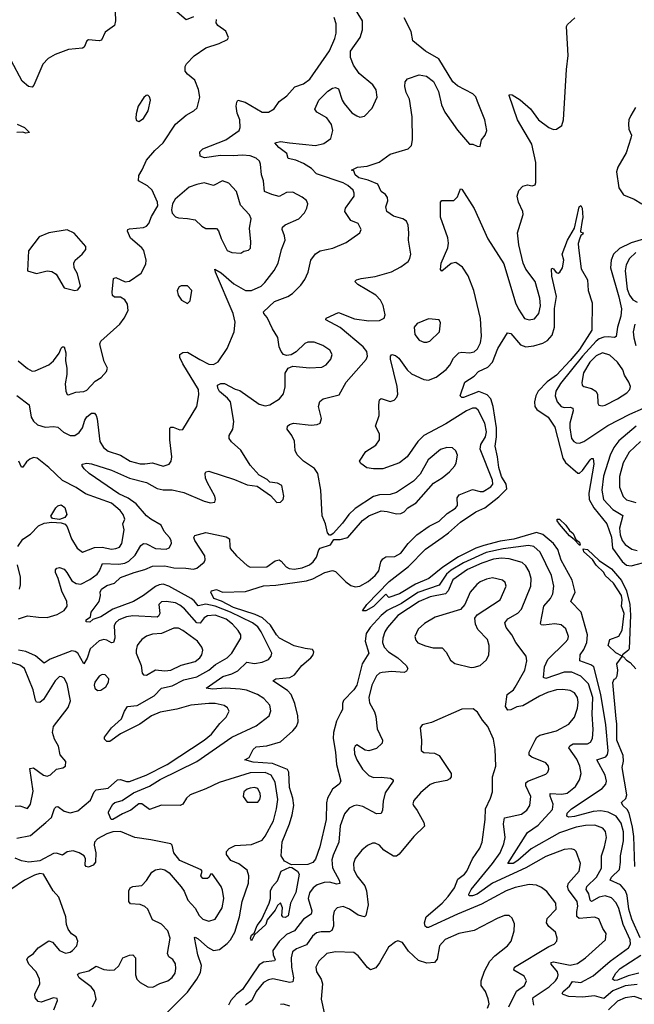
# Model space of a CAD drawing. Extents: x 1550320 to 1685906, y 509093 to 640511.
# Tile 477 of 532: x 1616534 to 1620565, y 615191 to 621653. Entities that reach past the tile are written whole.
import ezdxf

# ---------------------------------------------------------------- set-up
doc = ezdxf.new("R2010")
doc.units = 0

msp = doc.modelspace()

# ---------------------------------------------------------------- linework, layer by layer
at = {"layer": '0CON20XD'}
for points in [[(1617160, 621705), (1617163.3, 621645), (1617155.6, 621615), (1617095, 621570.8), (1617071.4, 621518.6), (1617055.7, 621514.3), (1616985, 621520), (1616975, 621514), (1616957.4, 621472.6), (1616946.7, 621465), (1616855, 621457.5), (1616766.1, 621423.9), (1616721.2, 621398.8), (1616685, 621362), (1616626.2, 621223.8), (1616615, 621210), (1616592.5, 621215), (1616549.4, 621249.4), (1616478.6, 621385)], [(1616658.2, 617731.8), (1616715, 617730), (1616780.6, 617749.4), (1616825, 617774.5), (1616845, 617803.8), (1616843.8, 617835), (1616811.3, 617901.4), (1616786, 617986), (1616767.9, 618025), (1616767.9, 618042.1), (1616776.8, 618053.2), (1616795, 618058.1), (1616825, 618046.1), (1616844, 618025), (1616875, 617970.4), (1616905, 617952.7), (1616935, 617949.1), (1616995, 617978.6), (1617042.5, 618015), (1617058.4, 618035), (1617076.9, 618083.1), (1617185, 618078.8), (1617223.6, 618086.4), (1617249.9, 618100.1), (1617292.1, 618137.9), (1617327.7, 618202.3), (1617345, 618214.6), (1617365, 618213.1), (1617425, 618182.7), (1617495, 618177.5), (1617515, 618186.2), (1617528.6, 618215), (1617527.1, 618235), (1617517.1, 618255), (1617480.6, 618295), (1617461.4, 618335), (1617394.6, 618374.6), (1617366, 618396), (1617296.9, 618475), (1617245, 618512), (1617185, 618541.8), (1616990.6, 618675), (1616957.5, 618705), (1616943.8, 618725), (1616943.8, 618736.2), (1616975, 618742.9), (1617005, 618738.1), (1617135, 618696.5), (1617255, 618643.1), (1617364.8, 618614.8), (1617435, 618576.2), (1617475, 618567.8), (1617535, 618566.9), (1617610.7, 618550.7), (1617745, 618492.5), (1617785, 618481.4), (1617814, 618486), (1617819.2, 618505), (1617814.3, 618525), (1617766.1, 618613.9), (1617753.3, 618645), (1617750.8, 618675), (1617755, 618686.2), (1617775, 618690.8), (1617943.3, 618635), (1618025, 618600.8), (1618090.7, 618590.7), (1618180, 618530), (1618220, 618485), (1618245, 618487.5), (1618262.5, 618505), (1618267.5, 618525), (1618253.3, 618595), (1618225, 618611.2), (1618175, 618617.5), (1618157.5, 618635), (1618104.1, 618664.1), (1618045, 618730), (1617985, 618828), (1617923.1, 618883.1), (1617907.1, 618905), (1617907.5, 618925), (1617931.1, 618965), (1617939.2, 619015), (1617915.7, 619145.7), (1617898, 619168), (1617845, 619212.5), (1617833.1, 619235), (1617832, 619255), (1617852.5, 619265), (1617877.5, 619265), (1617948.3, 619228.3), (1617978.9, 619218.9), (1618105, 619129.4), (1618145, 619119.5), (1618174.6, 619125.4), (1618238, 619165), (1618263.4, 619196.6), (1618274.3, 619244.3), (1618274.2, 619334.2), (1618295, 619366.7), (1618325, 619378.8), (1618435, 619368.9), (1618515, 619371.8), (1618545, 619387.8), (1618575.5, 619425), (1618583.3, 619455), (1618568.1, 619485), (1618522, 619515), (1618465, 619536.5), (1618425, 619535.7), (1618405, 619527.5), (1618346.8, 619473.2), (1618315, 619453.8), (1618285, 619450), (1618265, 619456.7), (1618248.8, 619475), (1618236.2, 619505), (1618226.8, 619566.8), (1618191.9, 619625), (1618158.2, 619698.2), (1618134.4, 619725), (1618133.1, 619735), (1618205, 619803.8), (1618293.3, 619836.7), (1618323.3, 619856.7), (1618378.9, 619911.1), (1618405, 619948), (1618426.5, 619995), (1618444.3, 620075), (1618474.5, 620115.5), (1618505, 620135.8), (1618587.2, 620152.8), (1618675, 620190.6), (1618765, 620254), (1618774.2, 620275), (1618755, 620314.3), (1618706.9, 620335), (1618667.5, 620395), (1618670, 620415), (1618727.5, 620495), (1618728.9, 620515), (1618720.5, 620535), (1618686.7, 620565), (1618655, 620581.3), (1618480.4, 620640.4), (1618447.3, 620677.3), (1618395, 620708.8), (1618345, 620730), (1618295, 620741.2), (1618285.7, 620775), (1618234.3, 620815), (1618206.7, 620845), (1618245.4, 620854.6), (1618304.2, 620844.3), (1618475, 620827.3), (1618529.3, 620840.7), (1618575, 620874.2), (1618588.2, 620925), (1618580, 620965), (1618548.6, 621008.6), (1618483.8, 621045), (1618470.8, 621065), (1618495, 621125.7), (1618555.5, 621184.5), (1618585, 621204), (1618605, 621208.8), (1618625, 621200), (1618650, 621125), (1618663.3, 621103.3), (1618712.4, 621042.4), (1618745, 621021.2), (1618765, 621013.3), (1618795, 621020), (1618845, 621072.5), (1618879.4, 621145), (1618873, 621193), (1618850, 621225), (1618760.9, 621300.9), (1618723.8, 621353.8), (1618703.8, 621405), (1618704.7, 621445.3), (1618768.1, 621535), (1618782.7, 621587.3), (1618781.5, 621645), (1618725, 621738)], [(1617675, 621670.8), (1617625, 621652), (1617551.4, 621715)], [(1616515, 619185.6), (1616596.2, 619125), (1616608.2, 619045), (1616625, 619018.1), (1616650.6, 618995), (1616702, 618978), (1616755, 618983.6), (1616785, 618979.4), (1616820.8, 618945), (1616865, 618924.6), (1616896, 618924), (1616925, 618943.3), (1616945, 618974), (1616961.8, 619025), (1616975, 619045.7), (1617005, 619070.6), (1617025, 619070), (1617036.2, 619056.2), (1617042.7, 619032.7), (1617060.4, 618885), (1617084.4, 618845), (1617115, 618822.1), (1617195, 618794.6), (1617258, 618755), (1617325, 618737.9), (1617355, 618738.8), (1617405, 618743.8), (1617475, 618722.9), (1617514.4, 618735.6), (1617527.1, 618755), (1617531.5, 618785), (1617518.2, 618895), (1617518.3, 618971.7), (1617525, 618978.8), (1617539.5, 618979.5), (1617585, 618962), (1617605, 618962.5), (1617695.8, 619114.2), (1617708.9, 619191.1), (1617706, 619225), (1617604.1, 619395), (1617583.8, 619435), (1617583.5, 619455), (1617605, 619469.6), (1617635, 619471.2), (1617715, 619422), (1617775, 619393.3), (1617805, 619390.6), (1617835, 619406.9), (1617895.7, 619495), (1617940.5, 619605), (1617948.3, 619668.3), (1617934.1, 619724.1), (1617817.5, 619995), (1617813.9, 620016.1), (1617855, 619991.1), (1617938.9, 619918.9), (1618015, 619875.3), (1618055, 619875.3), (1618117.8, 619905), (1618142.6, 619927.4), (1618203.5, 620006.5), (1618229.6, 620055), (1618250.4, 620145), (1618274.5, 620205), (1618271.1, 620235), (1618255.4, 620275), (1618258, 620292), (1618275, 620306.1), (1618365, 620347.1), (1618401.5, 620385), (1618417.3, 620415), (1618423.3, 620445), (1618415.4, 620465.4), (1618387.3, 620487.3), (1618325, 620520), (1618285, 620517.8), (1618235, 620492.5), (1618186.8, 620506.8), (1618140, 620525), (1618132.9, 620595), (1618119.1, 620635), (1618112.9, 620705), (1618105.8, 620725), (1618084, 620745), (1618045, 620760), (1617995, 620764.3), (1617935, 620759), (1617852, 620762), (1617746, 620746), (1617717.6, 620757.6), (1617714.5, 620785), (1617734.2, 620805.8), (1617885.2, 620864.8), (1617973.1, 620925), (1617980.9, 620945), (1617978.4, 620995), (1617959.6, 621039.6), (1617954.7, 621085.3), (1617957.4, 621112.6), (1617965, 621124), (1618012.7, 621112.7), (1618125, 621046.9), (1618165, 621045.8), (1618202.6, 621067.4), (1618235.6, 621115), (1618285.8, 621154.2), (1618338, 621212), (1618395, 621231.1), (1618437.9, 621262.1), (1618565, 621449.4), (1618600.3, 621529.7), (1618609.7, 621565), (1618610.8, 621625), (1618597.6, 621667.6)], [(1616524.4, 619415), (1616585, 619363.1), (1616615, 619346.9), (1616635, 619348.6), (1616725, 619388.1), (1616755, 619413.3), (1616791.8, 619465), (1616805, 619497.5), (1616815, 619506.7), (1616825.8, 619505), (1616836, 619466), (1616833.9, 619415), (1616842.1, 619365), (1616842.5, 619325), (1616832.6, 619262.6), (1616836.2, 619215), (1616845, 619193.8), (1616855, 619191.2), (1616901.8, 619208.2), (1616955, 619212.9), (1616975, 619221.5), (1617029.8, 619280.2), (1617069.2, 619305), (1617103.8, 619345), (1617110, 619365), (1617088.7, 619408.7), (1617064.5, 619504.5), (1617060.6, 619525), (1617066.4, 619543.6), (1617190, 619655), (1617220, 619695), (1617244.6, 619745.4), (1617241.5, 619785), (1617223.3, 619815), (1617195, 619830.9), (1617155, 619831.9), (1617143.3, 619843.3), (1617140.5, 619865), (1617150, 619955), (1617165, 619960), (1617225, 619933.1), (1617255, 619937.5), (1617331.4, 619988.6), (1617361.7, 620048.3), (1617363.3, 620075), (1617347.8, 620137.8), (1617335, 620156.5), (1617259.8, 620219.8), (1617241.4, 620265), (1617244, 620275), (1617255, 620280.8), (1617345, 620288.9), (1617365, 620297.1), (1617380.6, 620315), (1617398.6, 620361.4), (1617439.3, 620430.7), (1617438.8, 620455), (1617402.5, 620535), (1617371.7, 620561.7), (1617312.5, 620595), (1617315, 620630), (1617337, 620667), (1617365, 620730), (1617420, 620795), (1617474.4, 620845), (1617555, 620967.5), (1617625, 621026), (1617676.7, 621055), (1617698.8, 621075), (1617715.8, 621145), (1617706.9, 621195), (1617681.9, 621255), (1617634.2, 621295), (1617620, 621315), (1617618.6, 621345), (1617627.4, 621362.6), (1617678.8, 621415), (1617755, 621467.5), (1617843, 621497), (1617896.1, 621523.9), (1617903.3, 621535), (1617887, 621577), (1617834, 621615), (1617822.1, 621632.1), (1617825.6, 621655)], [(1617497.2, 615132.8), (1617635, 615271.6), (1617696.5, 615355), (1617720.8, 615399.2), (1617725.9, 615445), (1617703.2, 615515), (1617681.5, 615628.5), (1617685, 615632), (1617705, 615621.8), (1617765, 615565.7), (1617805, 615545.3), (1617845, 615550.9), (1617895, 615589.3), (1617916.8, 615615), (1617944.7, 615665), (1617975.8, 615765), (1617992.7, 615865), (1618035.5, 615985.5), (1618037.8, 616035), (1618025, 616072), (1617972.4, 616112.4), (1617919.2, 616135), (1617889.4, 616175), (1617889.4, 616195), (1617907.1, 616212.9), (1617946.9, 616233.1), (1618055, 616240.9), (1618125, 616269.4), (1618145, 616294.2), (1618199.7, 616395), (1618219.2, 616475), (1618226.8, 616535), (1618209.5, 616649.5), (1618182.7, 616695), (1618143, 616713), (1618045, 616710.6), (1617842.6, 616647.4), (1617755, 616604.8), (1617653.1, 616565), (1617627.5, 616545), (1617603.1, 616505), (1617585.8, 616495), (1617465, 616497.6), (1617385, 616470.5), (1617335.8, 616505.8), (1617315, 616506.9), (1617263.6, 616465), (1617208.4, 616441.6), (1617145, 616402.9), (1617133.8, 616405), (1617116, 616445), (1617116, 616455), (1617145, 616504), (1617158.8, 616515), (1617205, 616528.6), (1617280.3, 616579.7), (1617385, 616623.7), (1617455, 616667.5), (1617695, 616784.8), (1617925, 616944.1), (1618085, 617019.5), (1618171.2, 617085), (1618182.3, 617117.7), (1618174.5, 617154.5), (1618135, 617197.1), (1618094.7, 617224.7), (1618022, 617252), (1617980.3, 617260.3), (1617885, 617265.6), (1617798.3, 617258.3), (1617756.2, 617265), (1617866.6, 617343.4), (1617925, 617360.5), (1617965, 617379.8), (1618023.2, 617436.8), (1618075, 617427.7), (1618125, 617436.4), (1618167, 617453), (1618184.3, 617475), (1618188.6, 617495), (1618117.9, 617635), (1618095, 617667.6), (1618060, 617695), (1617916.6, 617765), (1617816.9, 617803.1), (1617755, 617816.4), (1617705, 617806.7), (1617679.2, 617839.2), (1617658, 617855), (1617512.7, 617935), (1617475, 617947.8), (1617449.4, 617945), (1617425, 617933.6), (1617345, 617874), (1617280, 617835), (1617145.5, 617784.5), (1617065, 617734.1), (1617014.2, 617715.8), (1616995, 617699.4), (1616970.6, 617700.6), (1616970, 617715), (1616997.5, 617735), (1617002.5, 617765), (1617055, 617833.8), (1617063.8, 617873.8), (1617062, 617895), (1617070, 617915), (1617105, 617938.9), (1617155, 617954.4), (1617195, 617992.3), (1617285, 618025.8), (1617355, 618043.8), (1617405, 618065.7), (1617485, 618069.5), (1617545, 618055.6), (1617624.3, 618054.3), (1617675, 618046.7), (1617696.4, 618053.6), (1617745, 618093.1), (1617751.5, 618108.5), (1617748.2, 618135), (1617683.2, 618235), (1617675.5, 618255), (1617682.6, 618267.4), (1617755, 618286.8), (1617889.2, 618259.2), (1617910.6, 618245), (1617912.1, 618197.9), (1617915, 618182), (1617955, 618134.4), (1618025, 618070), (1618045, 618060), (1618155, 618062.7), (1618209.1, 618100.9), (1618235, 618107.1), (1618249.6, 618099.6), (1618282.4, 618062.4), (1618301.7, 618051.8), (1618335, 618047.2), (1618386, 618055), (1618434.3, 618075), (1618460, 618095), (1618480.9, 618125), (1618495, 618173.8), (1618504.3, 618185), (1618573.1, 618206.9), (1618595, 618242.5), (1618635, 618240.6), (1618686.2, 618253.8), (1618783.4, 618366.6), (1618825, 618397.5), (1618905, 618429.2), (1618944.1, 618425.9), (1619005, 618410), (1619035, 618412.5), (1619055, 618424), (1619080.9, 618449.1), (1619135, 618482), (1619248.2, 618611.8), (1619305, 618645.6), (1619354, 618686), (1619388.1, 618725), (1619397.8, 618745), (1619405.5, 618795), (1619394.5, 618824.5), (1619373.2, 618843.2), (1619335, 618845.6), (1619295, 618832.9), (1619212.9, 618765), (1619160, 618670), (1619116.4, 618623.6), (1619005, 618549.2), (1618965, 618535.8), (1618895, 618535.7), (1618855, 618524.2), (1618735, 618444.2), (1618692.5, 618405), (1618651.3, 618348.7), (1618589.3, 618280.7), (1618575, 618270), (1618565, 618270), (1618552.5, 618285), (1618540, 618345), (1618517.9, 618397.9), (1618508.6, 618565), (1618488.9, 618675), (1618467.7, 618707.7), (1618395, 618755.6), (1618355, 618798), (1618341.1, 618825), (1618337.4, 618887.4), (1618318.6, 618925), (1618288.8, 618965), (1618290, 618985), (1618303, 618997), (1618330, 619005), (1618445, 618991.4), (1618484.1, 618995.9), (1618504.6, 619005.4), (1618514.5, 619035), (1618494.4, 619115), (1618502.4, 619147.6), (1618525.6, 619164.4), (1618629.4, 619190.6), (1618675.7, 619275), (1618806.4, 619423.6), (1618815.7, 619445), (1618811.4, 619475), (1618786.9, 619505), (1618635, 619632.9), (1618542.1, 619682.1), (1618543.3, 619695), (1618625, 619731.2), (1618729.4, 619689.4), (1618823, 619677), (1618895, 619679.6), (1618925, 619694.2), (1618932.2, 619715), (1618917.4, 619777.4), (1618901.5, 619811.5), (1618869.4, 619845), (1618751.2, 619915), (1618733.3, 619935), (1618742.5, 619945), (1618774.5, 619955.5), (1618865, 619968.5), (1618971.7, 619998.3), (1619035, 620030.6), (1619081.2, 620065), (1619093.8, 620085), (1619098.8, 620115), (1619084, 620205), (1619087.1, 620255), (1619082, 620305), (1619070.5, 620330.5), (1619047.5, 620345), (1618985, 620362.9), (1618943.2, 620393.2), (1618936, 620425), (1618948.6, 620465), (1618945.6, 620485), (1618932.9, 620505), (1618906, 620526), (1618882.9, 620572.9), (1618818.8, 620598.8), (1618757.8, 620615), (1618733.6, 620635), (1618725, 620660), (1618710, 620665), (1618750, 620685), (1618812.7, 620692.7), (1618892.9, 620717.1), (1618965, 620770.5), (1619082.5, 620805), (1619105, 620827.5), (1619111.4, 620865), (1619108.8, 621015), (1619091.5, 621131.5), (1619069.2, 621175), (1619059.2, 621215), (1619062.9, 621245), (1619078.8, 621265), (1619155, 621291.4), (1619201.7, 621281.7), (1619247.8, 621247.8), (1619282.1, 621182.1), (1619300.8, 621095), (1619322, 621045), (1619405, 620928.8), (1619485, 620836.7), (1619506.7, 620836.7), (1619535, 620822.5), (1619555, 620820), (1619562.5, 620865), (1619586.2, 620895), (1619598.8, 620925), (1619585.7, 620995.7), (1619536.8, 621116.8), (1619525, 621146.7), (1619505.6, 621165.6), (1619405, 621218.6), (1619374.5, 621244.5), (1619283.8, 621395), (1619195, 621446), (1619113.3, 621515), (1619102, 621575), (1619056.2, 621665)], [(1618326.2, 616543.8), (1618303.1, 616615), (1618300, 616715), (1618291.2, 616731.2), (1618192.1, 616772.1), (1618065, 616780.5), (1618010, 616795), (1618039.5, 616810.5), (1618065, 616862.5), (1618085, 616880), (1618155, 616888.2), (1618245, 616914.1), (1618325.2, 616984.8), (1618350, 617015), (1618359.8, 617045), (1618357.8, 617085), (1618338.8, 617165), (1618314.4, 617224.4), (1618290.6, 617250.6), (1618193.3, 617315), (1618213.5, 617326.5), (1618305, 617335.3), (1618336.7, 617353.3), (1618384.8, 617415.2), (1618444.5, 617465), (1618458.8, 617485), (1618463.3, 617505), (1618455, 617520), (1618405.8, 617525.8), (1618335, 617543.2), (1618237.9, 617595), (1618219.2, 617615), (1618179.6, 617679.6), (1618127.6, 617727.6), (1618079.5, 617749.5), (1617936.1, 617795), (1617856.7, 617836.7), (1617806.5, 617855), (1617787.5, 617895), (1617792.5, 617905), (1617825, 617914.3), (1617865, 617896.2), (1618015, 617900), (1618132.7, 617937.3), (1618215, 617942.1), (1618415, 617969.4), (1618456.3, 617983.7), (1618535, 618024.8), (1618585, 618039.1), (1618605, 618031.1), (1618674.1, 617964.1), (1618705, 617940.4), (1618735, 617930), (1618765, 617935.9), (1618819.1, 617965), (1618866.2, 618005), (1618888.9, 618035), (1618902.9, 618095), (1618915, 618115.4), (1618935, 618128.5), (1618995, 618130), (1619035, 618152.5), (1619081.1, 618215), (1619138.9, 618271.1), (1619220.9, 618329.1), (1619285, 618361.8), (1619338.3, 618411.8), (1619393, 618447), (1619405.6, 618465), (1619404.4, 618515), (1619417.5, 618535), (1619505, 618568.9), (1619555, 618555.7), (1619575, 618556.7), (1619625, 618587.3), (1619637.2, 618605), (1619635, 618632), (1619554.6, 618835), (1619558.9, 618865), (1619588.6, 618915), (1619595, 618947.5), (1619585, 619005.7), (1619541.2, 619091.2), (1619525, 619103.3), (1619505, 619103.5), (1619465, 619086.2), (1619329.6, 619000.4), (1619185, 618924.7), (1619145, 618885.4), (1619075, 618783.8), (1619025, 618745.4), (1618915, 618705.5), (1618855, 618704.4), (1618811.9, 618711.9), (1618770.5, 618740.5), (1618763.9, 618756.1), (1618805, 618818), (1618869.4, 618860.6), (1618894.4, 618895), (1618894.5, 618934.5), (1618868.1, 618985), (1618892.2, 619055), (1618890, 619125), (1618895, 619157.5), (1618905, 619166), (1618965, 619147.1), (1618991.2, 619155), (1619008.1, 619175), (1619014.4, 619195.6), (1619010.8, 619245), (1618966.2, 619425), (1618965.8, 619445), (1618974.3, 619455.7), (1618998.3, 619448.3), (1619020.7, 619430.7), (1619075.8, 619355.8), (1619105, 619328.8), (1619185, 619290.8), (1619215, 619287.5), (1619265, 619306.2), (1619332.4, 619357.6), (1619355.5, 619385), (1619379.4, 619430.6), (1619415, 619467.5), (1619435, 619471.1), (1619485, 619465.6), (1619515, 619473.5), (1619536.9, 619493.1), (1619556.7, 619533.3), (1619562.7, 619575), (1619557.4, 619692.6), (1619512.7, 619875), (1619475, 619972.5), (1619438.3, 620028.3), (1619395, 620059.4), (1619365, 620053.1), (1619303.3, 620003.3), (1619293.8, 620013.8), (1619299.4, 620055), (1619341.8, 620155), (1619347.3, 620187.3), (1619341.8, 620221.8), (1619294.1, 620355.9), (1619293.6, 620456.4), (1619304, 620466), (1619382.7, 620467.3), (1619405, 620490), (1619425, 620542.5), (1619435, 620540), (1619515, 620414.3), (1619604.6, 620215), (1619710.7, 620050.7), (1619786.4, 619795), (1619805, 619754.2), (1619845, 619692.9), (1619875, 619682.5), (1619910.5, 619689.5), (1619938.6, 619725), (1619949.6, 619775), (1619945.9, 619825), (1619916.2, 619935), (1619854.7, 620014.7), (1619835.4, 620055), (1619807.8, 620175), (1619798.2, 620255), (1619836.9, 620375), (1619834.2, 620395), (1619805.5, 620455.5), (1619798.1, 620495), (1619807.9, 620532.1), (1619835, 620560.8), (1619865, 620570), (1619895, 620562.5), (1619915, 620568.8), (1619920.6, 620585), (1619920.5, 620715), (1619893.8, 620835), (1619800, 620995), (1619744.2, 621155), (1619747.5, 621162.5), (1619765, 621160), (1619817.3, 621127.3), (1619885, 621068.1), (1619936.7, 620996.7), (1620005, 620944.4), (1620035, 620932.9), (1620055, 620934.2), (1620090.9, 620959.1), (1620100, 620995), (1620120, 621325), (1620131.7, 621418.3), (1620121.7, 621608.3), (1620128.3, 621621.7), (1620176, 621665)], [(1617315, 620984.2), (1617345, 621004), (1617375.8, 621055), (1617392, 621125), (1617385.9, 621145.9), (1617375, 621156.7), (1617362.5, 621155), (1617347.3, 621142.7), (1617311.9, 621085), (1617296.9, 621035), (1617295.8, 621005.8), (1617300.8, 620990.8), (1617315, 620984.2)], [(1620573.7, 621076.3), (1620542.3, 621025), (1620529.6, 620995), (1620526.3, 620966.3), (1620530, 620935), (1620546, 620895), (1620543.5, 620875), (1620511.3, 620778.7), (1620458.2, 620685), (1620448.1, 620655), (1620465, 620550), (1620494, 620504), (1620565, 620474.5), (1620615, 620443.8)], [(1616517.5, 620967.5), (1616566.2, 620945), (1616598.3, 620911.7), (1616575, 620907.5), (1616554, 620914), (1616515, 620911.9)], [(1617985, 620121.2), (1618005, 620133.3), (1618035, 620140), (1618047.5, 620152.5), (1618050, 620195), (1618041.9, 620285), (1618052.2, 620345), (1618041.4, 620371.4), (1617982.5, 620435), (1617955.7, 620525), (1617905, 620579.2), (1617865, 620596), (1617805, 620565.8), (1617745, 620581.9), (1617695, 620571.9), (1617645, 620554), (1617553.3, 620475), (1617536.1, 620443.9), (1617530, 620405), (1617535, 620382.5), (1617555, 620360), (1617575, 620352), (1617635, 620349.2), (1617685, 620338.6), (1617727.6, 620297.6), (1617755, 620282.2), (1617825, 620281.9), (1617838.2, 620268.2), (1617855, 620216), (1617895, 620138.6), (1617925, 620124.5), (1617985, 620121.2)], [(1620605, 615628), (1620549.1, 615749.1), (1620530.4, 615815), (1620517.9, 615905), (1620506.7, 615935), (1620475, 615975.3), (1620407.8, 616005), (1620415.9, 616025), (1620467.8, 616075), (1620474.2, 616125), (1620474.7, 616165), (1620494.2, 616265), (1620495, 616322.5), (1620479.8, 616379.8), (1620447.2, 616425), (1620395, 616451.2), (1620345, 616461.2), (1620295, 616455.5), (1620172.9, 616422.9), (1620135, 616419.4), (1620122, 616425), (1620126, 616445), (1620152.5, 616475), (1620353.7, 616606.3), (1620378.2, 616635), (1620382.1, 616655), (1620374.6, 616695), (1620318.9, 616795), (1620377.8, 616815), (1620389.6, 616830.4), (1620394.2, 616855), (1620378.4, 617025), (1620345.9, 617225), (1620300.5, 617405), (1620279.5, 617419.5), (1620207.1, 617445), (1620209.5, 617485), (1620235, 617520), (1620254.3, 617565), (1620257.4, 617615), (1620216.8, 617765), (1620148.1, 617835), (1620178.5, 617895), (1620158.4, 617975), (1620086.1, 618105), (1620062.8, 618175), (1620035.1, 618215.1), (1619965, 618274.5), (1619923.5, 618286.5), (1619775, 618243.6), (1619685, 618231.4), (1619578.9, 618201.1), (1619526.3, 618183.7), (1619412.2, 618127.8), (1619310.4, 618059.6), (1619216.9, 617985), (1619131.1, 617948.9), (1619025, 617885.6), (1618955, 617861.2), (1618935, 617883.3), (1618855, 617802.9), (1618805, 617774), (1618782.5, 617772.5), (1618810.8, 617815), (1618957.5, 617965), (1619085, 618064.2), (1619195, 618177.5), (1619305, 618255.7), (1619346.8, 618285), (1619425, 618355.7), (1619526, 618424), (1619585, 618449.5), (1619677.8, 618522.2), (1619730.2, 618575), (1619726, 618605), (1619694.4, 618655), (1619676.4, 618715), (1619668.8, 618785), (1619653.3, 618853.3), (1619662.1, 618915), (1619661.9, 618975), (1619639, 619115), (1619625.2, 619165), (1619600.4, 619190.4), (1619545, 619213.5), (1619445, 619173.1), (1619434.1, 619174.1), (1619423.3, 619185), (1619453.8, 619275), (1619515.6, 619314.4), (1619544.3, 619345), (1619605, 619372.5), (1619635.4, 619405), (1619669.6, 619495), (1619733.2, 619596.8), (1619755, 619592.7), (1619818.4, 619518.4), (1619855, 619506), (1619907.3, 619512.7), (1619965, 619529.6), (1619995, 619547.9), (1620026.5, 619583.5), (1620043, 619635), (1620042.7, 619757.3), (1620055.4, 619835.4), (1620025, 619970), (1620022, 620018), (1620025, 620022.5), (1620035, 620017.5), (1620053.6, 619993.6), (1620065, 619990), (1620077.5, 619995), (1620093.8, 620025), (1620103.3, 620075), (1620092, 620115), (1620126.7, 620205), (1620172.5, 620285), (1620204.5, 620425), (1620215, 620433.8), (1620224.3, 620415), (1620228.6, 620355), (1620224.2, 620335.8), (1620212, 620265), (1620215, 620257.5), (1620230, 620255), (1620227.5, 620245), (1620215, 620237.5), (1620205, 620212.5), (1620198, 620185), (1620200, 620155), (1620217, 620017), (1620257.5, 619945), (1620263.3, 619875), (1620288.8, 619795), (1620287.3, 619615), (1620205, 619489), (1620145, 619415.6), (1620055, 619320.9), (1619993.2, 619276.8), (1619935.2, 619215), (1619918.8, 619185), (1619910.9, 619145), (1619913.5, 619115), (1619925, 619095.5), (1620001.1, 619045), (1620045, 618979.4), (1620096, 618776), (1620115, 618746.7), (1620195, 618676.7), (1620205, 618677.8), (1620225.2, 618694.8), (1620275, 618764.3), (1620285, 618773.8), (1620295, 618772.5), (1620300, 618735), (1620267.2, 618545), (1620269.8, 618505), (1620300.2, 618450.2), (1620385, 618344.4), (1620416, 618256), (1620422, 618185), (1620485, 618097.1), (1620515, 618073.6), (1620545, 618069.6), (1620659.7, 618100.3)], [(1616895, 619876.7), (1616915, 619880), (1616933.3, 619905), (1616913.8, 619985), (1616891.2, 620025), (1616890, 620055), (1616898.8, 620075), (1616943.8, 620115), (1616967.5, 620145), (1616967.5, 620165), (1616890.9, 620250.9), (1616845, 620274.3), (1616725, 620254.4), (1616661.6, 620228.4), (1616590.6, 620135), (1616584.4, 620004.4), (1616645, 619988), (1616715, 620004), (1616745, 620000.8), (1616772.3, 619982.3), (1616825, 619893.3), (1616895, 619876.7)], [(1620705, 620236.5), (1620545, 620188.5), (1620469.2, 620150.8), (1620429.7, 620115), (1620413.8, 620075), (1620410.2, 620025), (1620464.1, 619834.1), (1620481.5, 619755), (1620476.2, 619706.2), (1620454.8, 619635), (1620445.9, 619574.1), (1620435, 619566.5), (1620395, 619572.6), (1620365, 619569.8), (1620335, 619558.6), (1620315, 619543.2), (1620225.5, 619445), (1620081.9, 619265), (1620050.7, 619215), (1620045.4, 619185), (1620059.5, 619145), (1620085.7, 619115), (1620105, 619106.9), (1620145, 619109.6), (1620162.6, 619102.6), (1620163.8, 619085), (1620142.7, 619005), (1620142.7, 618975), (1620154.5, 618905), (1620168.6, 618885), (1620185, 618875.5), (1620205, 618873.6), (1620235, 618883.8), (1620390.8, 618989.2), (1620535.5, 619064.5), (1620625, 619104.2)], [(1620575.9, 620125), (1620533.4, 620085), (1620512.5, 620045), (1620504.8, 620005.2), (1620518.8, 619885), (1620533.9, 619845), (1620555, 619815.3), (1620585, 619798.8)], [(1617635, 619790), (1617651.7, 619808.3), (1617663.3, 619875), (1617635, 619906.2), (1617593.6, 619906.4), (1617580.7, 619899.3), (1617567.5, 619875), (1617573.3, 619845), (1617595, 619813.3), (1617635, 619790)], [(1619205, 619535.8), (1619225, 619544.2), (1619286.7, 619605), (1619293.6, 619663.6), (1619285, 619682.5), (1619215, 619690.8), (1619141.7, 619658.3), (1619122, 619635), (1619126.8, 619586.8), (1619155, 619548.8), (1619185.9, 619535.9), (1619205, 619535.8)], [(1620569.3, 619655), (1620558.4, 619605), (1620561.8, 619565), (1620575.3, 619515)], [(1620355, 619118.1), (1620375, 619123.1), (1620455.3, 619164.7), (1620516.2, 619205), (1620536, 619225), (1620540, 619245), (1620529.2, 619275), (1620500.8, 619320.8), (1620490, 619355), (1620455.4, 619405), (1620405, 619450.7), (1620357.5, 619467.5), (1620315, 619446.9), (1620274.2, 619405), (1620233.2, 619335), (1620221.1, 619271.1), (1620224, 619254), (1620234, 619245), (1620285, 619232.5), (1620313.5, 619215), (1620324.5, 619195), (1620327.1, 619137.1), (1620333.4, 619123.4), (1620355, 619118.1)], [(1620577.9, 618985), (1620465, 618889.3), (1620431.5, 618845), (1620406.6, 618795), (1620363.7, 618656.3), (1620353.2, 618565), (1620363.4, 618505), (1620425, 618439.4), (1620489.3, 618399.3), (1620468.4, 618315), (1620473.1, 618273.1), (1620485.2, 618235.2), (1620505, 618208.5), (1620548.3, 618178.3), (1620585, 618168.9)], [(1620606.5, 618885), (1620531.8, 618815), (1620491.8, 618745), (1620468.8, 618655), (1620469.3, 618585), (1620493.1, 618523.1), (1620515, 618500.9), (1620575, 618484.8)], [(1616522.7, 618195), (1616555, 618244.4), (1616605, 618276.9), (1616658.2, 618331.8), (1616695, 618348.8), (1616745.3, 618354.7), (1616805, 618351.8), (1616831.7, 618341.7), (1616846.2, 618325), (1616874.6, 618245), (1616910.5, 618185), (1616945, 618159.4), (1617025, 618188), (1617075, 618190.3), (1617135, 618177.8), (1617165, 618181.6), (1617187.7, 618192.3), (1617202.9, 618215), (1617219.1, 618305), (1617211.4, 618345), (1617223.1, 618375), (1617213.1, 618405), (1617191.9, 618431.9), (1617135, 618480), (1616965, 618542.1), (1616905, 618582.7), (1616815, 618627.7), (1616724.6, 618715), (1616649.2, 618775), (1616625, 618779.2), (1616600.4, 618769.6), (1616578.3, 618751.7), (1616555, 618716.7), (1616545, 618716.7), (1616529.2, 618755)], [(1616795, 618373.3), (1616750, 618380), (1616737.5, 618395), (1616771.2, 618448.8), (1616785, 618462.5), (1616805, 618469.2), (1616830.5, 618450.5), (1616842.2, 618405), (1616830, 618385), (1616795, 618373.3)], [(1620205, 618204.2), (1620171.7, 618241.7), (1620141.4, 618265), (1620075, 618341.2), (1620058.8, 618365), (1620060, 618375), (1620075.8, 618375), (1620115.6, 618335), (1620139.7, 618299.7), (1620165, 618282), (1620181.2, 618241.2), (1620205.6, 618225), (1620210, 618205), (1620205, 618204.2)], [(1620585, 615321), (1620505, 615311.5), (1620425, 615280), (1620365, 615229.3), (1620305, 615247.6), (1620225, 615238.3), (1620135, 615242.1), (1620098, 615255), (1620092.2, 615262.2), (1620099.1, 615275), (1620140.5, 615309.5), (1620160, 615340), (1620215, 615333.4), (1620295, 615378), (1620407.3, 615475), (1620527.8, 615562.2), (1620540, 615585), (1620538.6, 615615), (1620492.9, 615715), (1620465, 615820), (1620447.3, 615857.3), (1620415, 615890), (1620375, 615902.4), (1620335, 615894.2), (1620285, 615866.1), (1620275, 615874.2), (1620267, 615917), (1620249.7, 615945), (1620253.6, 615965), (1620317.9, 616025), (1620349.4, 616085), (1620349.3, 616165), (1620370, 616225), (1620382.3, 616285), (1620376.2, 616325), (1620358.1, 616348.1), (1620306.8, 616366.8), (1620245.3, 616365.3), (1620185, 616352.9), (1620075, 616316.6), (1619889.3, 616210.7), (1619801.8, 616135), (1619771.4, 616115), (1619736, 616115), (1619865, 616318.9), (1619935, 616366.2), (1620029.6, 616470.4), (1620034.3, 616505), (1620012.7, 616557.3), (1620014.5, 616575), (1620090.6, 616569.4), (1620124.1, 616575.9), (1620180.1, 616619.9), (1620205.3, 616664.7), (1620216.2, 616705), (1620209.2, 616755), (1620189.1, 616799.1), (1620136.7, 616875), (1620141.9, 616888.1), (1620165, 616900.9), (1620258.7, 616901.3), (1620278.1, 616911.9), (1620290.8, 616935), (1620296.4, 616995), (1620288.9, 617095), (1620294, 617205), (1620264.2, 617295), (1620215, 617345.4), (1620155, 617370), (1620105, 617370), (1619985, 617330), (1619970.6, 617335), (1619976.1, 617405), (1619998.8, 617455), (1620112.5, 617565), (1620128.9, 617585), (1620134.4, 617605), (1620116.9, 617655), (1620085, 617680.6), (1620045, 617688.5), (1619968.9, 617678.9), (1619955, 617682.5), (1619950.5, 617690.5), (1619972.7, 617805), (1620016.2, 617855), (1620031.1, 617885), (1620038, 617935), (1620023.3, 618005), (1619947.9, 618157.9), (1619907.1, 618195), (1619871.2, 618201.2), (1619705, 618179.7), (1619593.4, 618156.6), (1619445, 618089.1), (1619365, 618040.6), (1619334.1, 618015), (1619285, 617942.6), (1619145, 617892.8), (1619037.5, 617822.5), (1618945.3, 617775), (1618905, 617741.7), (1618833, 617665), (1618806.9, 617625), (1618800.4, 617575), (1618823.1, 617495), (1618781.1, 617425), (1618745.7, 617285), (1618725.9, 617255), (1618658.5, 617185), (1618650.8, 617165), (1618651.9, 617125), (1618638.5, 617101.5), (1618611.8, 617048.2), (1618593, 616975), (1618590, 616935), (1618606.4, 616846.4), (1618611.9, 616765), (1618641.2, 616655), (1618630, 616635), (1618585, 616602.5), (1618552.5, 616545), (1618546.2, 616513.8), (1618543.4, 616405), (1618503.1, 616225), (1618475, 616144.2), (1618457.7, 616122.3), (1618425, 616109.2), (1618316.3, 616106.3), (1618270.7, 616130.7), (1618248, 616165), (1618255, 616256.7), (1618304.2, 616375.8), (1618321.5, 616435), (1618331.2, 616495), (1618326.2, 616543.8)], [(1620485, 617476.7), (1620445, 617496.7), (1620394.6, 617545), (1620405, 617586.2), (1620465, 617608.2), (1620485, 617646), (1620500, 617755), (1620482.4, 617805), (1620485.9, 617845), (1620480.4, 617875), (1620429.6, 617955), (1620375.4, 618005), (1620365, 618025.6), (1620315, 618073.5), (1620290.2, 618110.2), (1620235, 618161.4), (1620230.6, 618179.4), (1620258, 618175), (1620334.6, 618104.6), (1620415, 618048.9), (1620481.9, 617971.9), (1620515, 617904.4), (1620535.5, 617815), (1620541, 617745), (1620532.3, 617525), (1620527.9, 617515), (1620487.3, 617485), (1620485, 617476.7)], [(1619907.2, 615185), (1619899.7, 615225), (1619902.9, 615235), (1620007.1, 615305), (1620048.9, 615345), (1620060.9, 615365), (1620065.8, 615385), (1620061.1, 615405), (1620021.2, 615455), (1620020.6, 615465), (1620035, 615468.8), (1620145, 615448.1), (1620192, 615458), (1620244.7, 615495.3), (1620375.7, 615614.3), (1620380, 615655), (1620358.5, 615688.5), (1620332.2, 615752.2), (1620305, 615762.7), (1620204.4, 615754.4), (1620188.1, 615768.1), (1620189.4, 615799.4), (1620196.1, 615835), (1620190.3, 615865), (1620133.2, 615943.2), (1620126.9, 615965), (1620134.8, 615985.2), (1620202.7, 616065), (1620212.7, 616115), (1620184.4, 616194.4), (1620173.3, 616205), (1620151.3, 616211.3), (1620105, 616207.3), (1619985, 616160.3), (1619854.1, 616085.9), (1619635, 615986.5), (1619535, 615913.9), (1619505, 615902.3), (1619481.9, 615901.9), (1619480, 615915), (1619495, 615943.9), (1619635, 616114.7), (1619684.5, 616185), (1619710, 616245), (1619717.5, 616285), (1619708.1, 616375), (1619714.5, 616415), (1619825, 616438.5), (1619860.6, 616465), (1619879.1, 616495), (1619886.2, 616555), (1619853.3, 616625), (1619854.3, 616645), (1619866, 616655), (1619985, 616702.5), (1619998, 616715), (1620005.7, 616734.3), (1620002, 616755), (1619986.2, 616775), (1619893.4, 616813.4), (1619876.6, 616826.6), (1619875.5, 616845), (1619914.4, 616925.6), (1619926.1, 616943.9), (1619945, 616957.8), (1620055, 616986.7), (1620135, 617030), (1620172.3, 617075), (1620193.7, 617133.7), (1620197.2, 617175), (1620191.8, 617205), (1620173.5, 617235), (1620145, 617250.7), (1620097.6, 617257.6), (1620055, 617254.1), (1619995, 617237.1), (1619942.9, 617212.9), (1619835, 617150.6), (1619795, 617143.5), (1619755, 617122.9), (1619735, 617121.4), (1619721.5, 617145), (1619731.5, 617225), (1619772.5, 617255), (1619785, 617271.9), (1619847.8, 617385), (1619861.2, 617445), (1619855.4, 617475.4), (1619787.5, 617565), (1619762.7, 617615), (1619724.5, 617665), (1619715.6, 617695), (1619735, 617720.9), (1619801.9, 617758.1), (1619826.2, 617785), (1619886.4, 617935), (1619889.2, 617985), (1619875, 618032.5), (1619855, 618067.8), (1619830.2, 618090.2), (1619745.6, 618115.6), (1619695, 618118.5), (1619641.5, 618111.5), (1619565, 618087.3), (1619470.5, 618045), (1619375, 617976.3), (1619345, 617904), (1619328, 617885), (1619227.1, 617865), (1619154.7, 617835), (1619015, 617741.9), (1618946.7, 617665), (1618928.7, 617635), (1618916.8, 617595), (1618914.6, 617565), (1618924.1, 617535), (1618953.3, 617505), (1619015.3, 617465), (1619069.6, 617415), (1619080.7, 617395), (1619071.6, 617378.4), (1619055, 617369.6), (1618975, 617374.8), (1618911.1, 617368.9), (1618893.1, 617365), (1618875, 617346.9), (1618844.8, 617285.2), (1618824.6, 617205), (1618828.9, 617168.9), (1618861.3, 617111.3), (1618869.4, 617079.4), (1618878.7, 616998.7), (1618913.5, 616925), (1618911.5, 616905), (1618875, 616870), (1618825, 616853.5), (1618800, 616860), (1618745, 616893.8), (1618734.2, 616885.8), (1618728.8, 616871.2), (1618730, 616835), (1618744.3, 616795), (1618783.1, 616735), (1618825, 616692.2), (1618855, 616680), (1618905, 616682.5), (1618966.1, 616676.1), (1618984, 616665), (1618982.9, 616655), (1618931.3, 616578.7), (1618918.9, 616525), (1618914.5, 616465), (1618905, 616444.2), (1618875, 616441.8), (1618785, 616489.2), (1618745, 616497.5), (1618725, 616494.4), (1618695, 616477.5), (1618665, 616441.2), (1618636.7, 616363.3), (1618626.9, 616255), (1618589.7, 616170.3), (1618581.7, 616138.3), (1618585.7, 616085.7), (1618603.4, 616055)], [(1616531.5, 617915), (1616538.9, 617945), (1616538.6, 617995), (1616519.5, 618075)], [(1619495, 617402), (1619515, 617403.8), (1619555, 617413.8), (1619595, 617451.2), (1619610.8, 617485), (1619613.4, 617516.6), (1619613.5, 617545), (1619603.3, 617585), (1619540.1, 617650.1), (1619523.5, 617685), (1619520, 617725), (1619533.8, 617746.2), (1619685.6, 617845), (1619725.5, 617935), (1619718.9, 617958.9), (1619701.2, 617975), (1619635, 617989.5), (1619595, 617981.9), (1619555, 617963.1), (1619533.1, 617946.9), (1619489.4, 617895), (1619454.7, 617815.3), (1619425, 617782.2), (1619259.1, 617730.9), (1619188.8, 617691.2), (1619147.8, 617652.2), (1619126.9, 617605), (1619131.3, 617581.3), (1619145, 617564.2), (1619195, 617542.9), (1619245, 617530), (1619305, 617530.8), (1619331.4, 617501.4), (1619360.7, 617450.7), (1619387.3, 617427.3), (1619495, 617402)], [(1616515, 616280.5), (1616605, 616298.7), (1616705.7, 616384.3), (1616742.7, 616417.3), (1616763.2, 616476.8), (1616772.6, 616487.4), (1616785, 616488.5), (1616825, 616459.2), (1616865, 616447.9), (1616915, 616461.3), (1616999.1, 616530.9), (1617023.4, 616586.6), (1617035, 616598.5), (1617115, 616608.9), (1617175, 616664.6), (1617195, 616666.7), (1617235, 616652.6), (1617255, 616652.9), (1617363.6, 616695), (1617501.8, 616765), (1617745, 616924.1), (1617791.8, 616965), (1617846.4, 617033.6), (1617888.1, 617075), (1617907.1, 617115), (1617897.4, 617137.4), (1617875, 617152.9), (1617815, 617164.5), (1617774.6, 617165.4), (1617656.7, 617155), (1617565, 617128.7), (1617455, 617108.7), (1617397.8, 617085), (1617321, 617029), (1617194.7, 616965.3), (1617125, 616916.9), (1617105, 616915.8), (1617090.3, 616930.3), (1617089.2, 616945), (1617135.5, 617005), (1617202.2, 617065), (1617221.1, 617115), (1617241.2, 617145), (1617305, 617152.5), (1617415, 617215.3), (1617465, 617266.8), (1617535, 617281.6), (1617610.3, 617319.7), (1617695, 617341.1), (1617775, 617384.7), (1617818.3, 617421.7), (1617895.5, 617465), (1617925, 617494.5), (1617984.5, 617595), (1617984.5, 617615), (1617966.2, 617645), (1617930.7, 617685), (1617888.4, 617718.4), (1617815, 617744.8), (1617765, 617741.4), (1617745, 617727.7), (1617716.7, 617693.3), (1617696.7, 617695), (1617615.8, 617785.8), (1617585, 617811.3), (1617555, 617825.9), (1617495, 617835.5), (1617465, 617831.4), (1617447.5, 617815), (1617452.3, 617755), (1617445, 617737.8), (1617435, 617730.9), (1617275, 617740.7), (1617235, 617734), (1617185, 617713.8), (1617162.7, 617695), (1617153.1, 617675), (1617158.4, 617595), (1617148.1, 617565), (1617135, 617563.3), (1617105, 617581.8), (1617085, 617586), (1617055, 617576), (1616995.4, 617525), (1616976.3, 617463.7), (1616955, 617425.8), (1616915, 617495.4), (1616897.2, 617507.2), (1616875, 617510.2), (1616733.6, 617456.4), (1616695, 617430), (1616638.2, 617478.2), (1616575, 617507.2), (1616526.1, 617516.1)], [(1616525, 617721.2), (1616585, 617740), (1616658.2, 617731.8)], [(1617365, 617350.8), (1617425, 617385.4), (1617485, 617378.7), (1617525, 617384.1), (1617592.6, 617417.4), (1617685, 617441.2), (1617714.6, 617465), (1617728.5, 617485), (1617734.5, 617514.5), (1617729.4, 617535), (1617699.4, 617575), (1617605, 617645.4), (1617575, 617660), (1617545, 617658.8), (1617465, 617625.3), (1617405, 617620.4), (1617365, 617607.5), (1617335, 617585.7), (1617315, 617562), (1617304.4, 617545), (1617297.8, 617515), (1617298.9, 617495), (1617330.8, 617415), (1617338, 617365), (1617345, 617353.8), (1617365, 617350.8)], [(1616505, 616492), (1616535, 616494.3), (1616585, 616476.2), (1616605.6, 616505), (1616621.2, 616588.8), (1616600.3, 616739.7), (1616625, 616742.2), (1616690, 616695), (1616715, 616689.1), (1616735, 616696.9), (1616775, 616734.3), (1616817.3, 616742.7), (1616833.3, 616755), (1616836.2, 616785), (1616798.8, 616828.8), (1616788.1, 616885), (1616761.7, 616931.7), (1616748.2, 616975), (1616755.6, 617015), (1616852.1, 617137.9), (1616867.1, 617182.9), (1616844.5, 617295), (1616825, 617332), (1616810.9, 617340.9), (1616795, 617341.4), (1616765.5, 617315), (1616689.2, 617190.8), (1616665, 617170.9), (1616645, 617174.4), (1616636.7, 617186.7), (1616622.6, 617255), (1616564.5, 617395), (1616535, 617416.9), (1616485, 617431.3)], [(1620569.2, 616095), (1620561.4, 616291.4), (1620553.3, 616353.3), (1620531.9, 616445), (1620518.6, 616468.6), (1620490, 616495), (1620481.4, 616515), (1620509.3, 616540.7), (1620516.7, 616565), (1620485.3, 616745), (1620493.7, 616786.3), (1620493.2, 616823.2), (1620451.8, 616925), (1620451.1, 617031.1), (1620445.6, 617065.6), (1620423.6, 617303.6), (1620432.5, 617325), (1620445, 617330), (1620453, 617347), (1620457.5, 617385), (1620450, 617425), (1620485, 617474.4), (1620495, 617471.1), (1620515, 617448.9), (1620538.2, 617435), (1620575, 617392)], [(1617045, 617251.2), (1617065, 617253.8), (1617098, 617275), (1617116.2, 617305), (1617117.7, 617327.7), (1617094.1, 617354.1), (1617075, 617355.7), (1617055, 617344.2), (1617026, 617305), (1617022, 617285), (1617026.7, 617265), (1617045, 617251.2)], [(1619742.3, 615175), (1619793.7, 615276.3), (1619845.3, 615314.7), (1619858.6, 615345), (1619842.5, 615375), (1619775.6, 615415), (1619779.4, 615435), (1620005, 615570), (1620040, 615585), (1620058, 615605), (1620059.2, 615625), (1620048.1, 615665), (1620005, 615701.9), (1619988.9, 615725), (1619993.5, 615755), (1620053.3, 615815), (1620050, 615855), (1619991.1, 615931.1), (1619957.6, 615957.6), (1619923.9, 615973.9), (1619875, 615978), (1619785, 615958.4), (1619725, 615936.8), (1619562.5, 615847.5), (1619405, 615783.7), (1619215, 615695.6), (1619205, 615695.7), (1619194.4, 615705), (1619189.1, 615725), (1619199.6, 615765), (1619305, 615854.7), (1619345, 615898.2), (1619385.8, 615955), (1619407.6, 616012.4), (1619452.2, 616045), (1619466.2, 616063.8), (1619503.9, 616146.1), (1619552.1, 616215), (1619568.5, 616255), (1619587.2, 616405), (1619589.6, 616475), (1619622.7, 616545), (1619634.5, 616585), (1619635.5, 616684.5), (1619657.1, 616755), (1619652.5, 616865), (1619641.1, 616931.1), (1619604.4, 617015), (1619568.6, 617055), (1619537.9, 617107.9), (1619509.2, 617129.2), (1619435, 617128.5), (1619235, 617040), (1619173.9, 617026.1), (1619160, 617005), (1619168.8, 616925), (1619167.7, 616857.7), (1619185, 616844.2), (1619255, 616838.6), (1619284.5, 616824.5), (1619352, 616725), (1619363.8, 616705), (1619363.8, 616685), (1619355, 616670), (1619335, 616660), (1619255, 616645.5), (1619227.1, 616632.9), (1619162.1, 616577.9), (1619120.3, 616529.7), (1619112.7, 616507.3), (1619116, 616495), (1619142, 616462), (1619185.5, 616385), (1619190.2, 616359.8), (1619118.3, 616291.7), (1619024, 616176), (1619005, 616163.5), (1618985, 616162.7), (1618922.1, 616202.1), (1618893.8, 616235), (1618865, 616248), (1618848.3, 616248.3), (1618815, 616232.5), (1618777.6, 616202.4), (1618735, 616148), (1618724.5, 616115), (1618726.7, 616075), (1618745.6, 616035), (1618797.6, 615967.6), (1618808.9, 615935), (1618820.5, 615845), (1618805, 615773.3), (1618795, 615766), (1618755, 615775.6), (1618696.4, 615816.4), (1618655, 615832.5), (1618615.5, 615824.5), (1618596.6, 615803.4), (1618590.6, 615769.4), (1618591.8, 615705), (1618581.9, 615675), (1618565, 615667.5), (1618512.2, 615667.8), (1618480.7, 615659.3), (1618455, 615638.2), (1618415, 615580.4), (1618349.2, 615555), (1618324.3, 615535.7), (1618314.2, 615495), (1618316, 615435), (1618329.8, 615365), (1618325, 615338.1), (1618305.5, 615334.5), (1618195, 615357.8), (1618165, 615352.7), (1618132.7, 615335), (1618085, 615275.6), (1618055.9, 615215), (1618014.5, 615185)], [(1618025, 616516.7), (1618095, 616518.6), (1618109.1, 616535), (1618113.6, 616555), (1618111.8, 616575), (1618095, 616606.7), (1618075, 616614.4), (1618045, 616610.5), (1618025, 616602.9), (1618004.2, 616585), (1618000, 616555), (1618025, 616516.7)], [(1617012.5, 615175), (1617035.8, 615225), (1617025, 615278), (1617003.3, 615305), (1616922.9, 615365), (1616913, 615387), (1616923.9, 615396.1), (1616988.3, 615411.7), (1617035, 615440.6), (1617085, 615419.5), (1617125.5, 615414.5), (1617155, 615417.8), (1617185, 615442.9), (1617211.1, 615495), (1617255, 615513.6), (1617276.2, 615515), (1617293.5, 615495), (1617292.7, 615385), (1617303.1, 615355), (1617325, 615334.3), (1617375, 615306), (1617407.3, 615302.7), (1617452.1, 615327.9), (1617505, 615345.7), (1617535, 615367.5), (1617553.1, 615395), (1617558.9, 615425), (1617555, 615457.5), (1617538.8, 615485), (1617512.9, 615502.9), (1617504.2, 615524.2), (1617520, 615625), (1617505, 615674.2), (1617465, 615717.5), (1617405, 615745.8), (1617373.3, 615815), (1617355, 615833.3), (1617325, 615845.4), (1617261.1, 615851.1), (1617250, 615865), (1617250, 615935), (1617258.8, 615955), (1617275, 615964.2), (1617335, 615970), (1617366.3, 616003.7), (1617401.2, 616058.8), (1617425, 616073.5), (1617459.7, 616079.7), (1617485, 616074.2), (1617513.8, 616055), (1617592.8, 615962.8), (1617613, 615933), (1617636.5, 615875), (1617685, 615821.9), (1617711.5, 615775), (1617735, 615748.9), (1617775, 615736.9), (1617815, 615750), (1617862.3, 615825), (1617872.3, 615885), (1617865, 615940), (1617855.3, 615965.3), (1617799.4, 616045), (1617785.5, 616044.5), (1617777.5, 616025), (1617765, 616016), (1617735, 616017.6), (1617721.6, 616035), (1617730, 616065), (1617724.3, 616074.3), (1617583.8, 616135), (1617545.8, 616185), (1617534.5, 616234.5), (1617525, 616244.3), (1617395, 616270.2), (1617290, 616285), (1617195, 616325.3), (1617145, 616322.1), (1617105, 616310.5), (1617045, 616277.2), (1617025.4, 616255), (1617021.8, 616235), (1617032.5, 616185), (1617031.5, 616125), (1617016.7, 616105), (1616985, 616092.2), (1616970.8, 616095), (1616963.7, 616103.7), (1616965.9, 616145), (1616956.9, 616165), (1616925, 616184.6), (1616885, 616197.7), (1616845, 616191.5), (1616815, 616170.4), (1616775, 616182.5), (1616755, 616180.5), (1616665, 616132.9), (1616593.1, 616123.1), (1616545, 616132.5), (1616505, 616150.5)], [(1618055, 615606.7), (1618047.5, 615625), (1618054.5, 615645), (1618071.4, 615658.6), (1618092.3, 615707.7), (1618119.1, 615745), (1618169.4, 615855), (1618179.2, 615885), (1618180, 615935), (1618191.2, 615965), (1618225, 616002.5), (1618248.8, 616065), (1618305, 616090.5), (1618318.8, 616088.8), (1618356.2, 616065), (1618366, 616045), (1618345.4, 615925), (1618310, 615855), (1618295, 615772.5), (1618275, 615760), (1618262.5, 615762.5), (1618253, 615773), (1618256.7, 615825), (1618245, 615857.5), (1618225, 615840), (1618210, 615810), (1618157.1, 615745), (1618147.5, 615715), (1618073.8, 615646.2), (1618055, 615606.7)], [(1616756.9, 615155), (1616782, 615215), (1616779.5, 615229.5), (1616755, 615234.2), (1616675, 615206.2), (1616655, 615210.5), (1616635, 615234.2), (1616632.6, 615257.4), (1616665.4, 615325), (1616664.4, 615355), (1616641.1, 615405), (1616594.5, 615455), (1616580.6, 615485), (1616589.5, 615500.5), (1616624.4, 615525), (1616655, 615561.5), (1616725, 615608.6), (1616749.7, 615599.7), (1616795, 615544.2), (1616835, 615525.8), (1616865, 615532.9), (1616880, 615545), (1616908, 615575), (1616916.2, 615605), (1616903.3, 615635), (1616874.3, 615654.3), (1616850.8, 615685), (1616840, 615715), (1616837.1, 615765), (1616790, 615895), (1616753.5, 615935), (1616689.4, 616045), (1616665, 616050.3), (1616631, 616039), (1616565.2, 616004.8), (1616475.2, 615944.8)], [(1618603.4, 616055), (1618630, 616005), (1618632.9, 615985), (1618615, 615979.3), (1618565, 615992), (1618530.3, 615989.7), (1618485, 615975.3), (1618457.9, 615955), (1618435, 615922.5), (1618426, 615885), (1618449.7, 615805), (1618446.7, 615783.2), (1618395, 615750.4), (1618336.1, 615673.9), (1618285, 615649.7), (1618235, 615604.1), (1618195.3, 615545), (1618195.8, 615515), (1618208.8, 615485), (1618204.6, 615475.4), (1618133.2, 615466.8), (1618105, 615450.7), (1617995, 615287.3), (1617955, 615258.1), (1617919.3, 615215), (1617903.6, 615185)], [(1619602.5, 615165), (1619614.4, 615195), (1619606.6, 615226.6), (1619588.6, 615275), (1619561.8, 615315), (1619560.9, 615345), (1619581.8, 615408.2), (1619618.5, 615475), (1619650.4, 615509.6), (1619734.3, 615575), (1619757.5, 615605), (1619776.6, 615673.4), (1619779.7, 615719.7), (1619765, 615757.5), (1619745, 615773.8), (1619715, 615774), (1619666.7, 615755), (1619514.7, 615675.3), (1619415, 615656.2), (1619325, 615615.5), (1619287.5, 615575), (1619272.7, 615487.3), (1619253.9, 615466.1), (1619205, 615460.8), (1619148.8, 615478.8), (1619085, 615540.8), (1619045, 615596.2), (1619015, 615607.5), (1618998.6, 615601.4), (1618953.8, 615565), (1618895, 615462.5), (1618869.8, 615430.2), (1618835, 615418.1), (1618815, 615431.9), (1618755, 615508.6), (1618725, 615531.4), (1618606.4, 615536.4), (1618547.5, 615525), (1618495.6, 615475), (1618475.8, 615435), (1618481.4, 615405), (1618511.9, 615355), (1618520, 615325), (1618510.7, 615225), (1618530, 615135)], [(1620595, 615394.8), (1620525, 615378.5), (1620455, 615349.5), (1620435, 615347.2), (1620422.2, 615355), (1620445, 615396), (1620473.1, 615425), (1620607.5, 615512.5)], [(1620621.8, 615221.8), (1620565, 615241.3), (1620505, 615233.5), (1620455, 615211.2), (1620396.2, 615153.8)], [(1618305, 615178.8), (1618265, 615192.5), (1618245, 615190.6)]]:
    msp.add_lwpolyline(points, dxfattribs=at)

doc.saveas('drawing.dxf')
